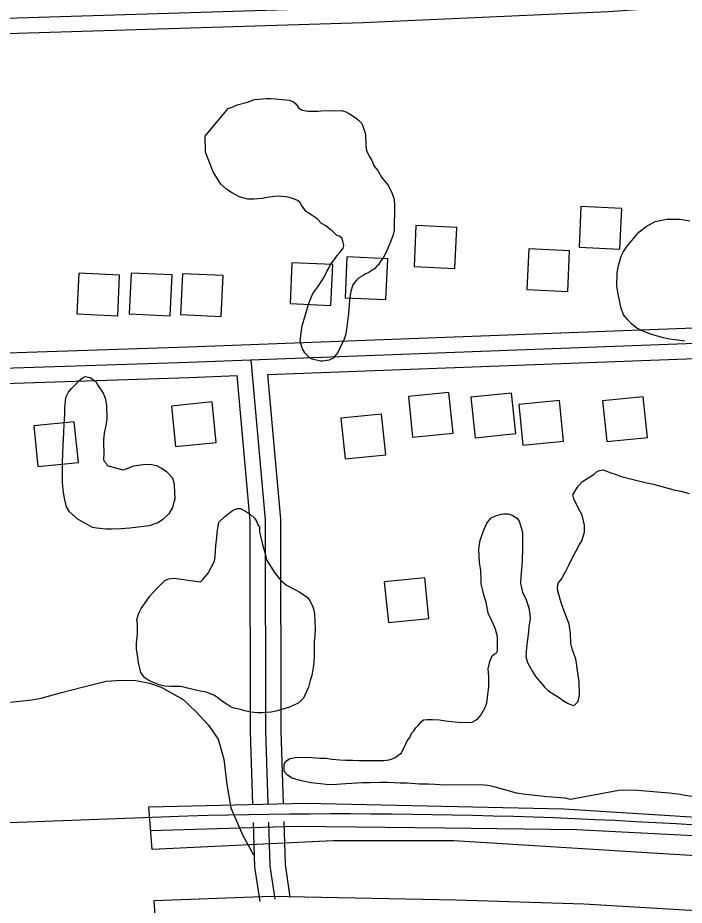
# Model space of a CAD drawing. Extents: x 3313442 to 3351311, y 721974 to 747360.
# Drawn here: x 3328822 to 3329475, y 740507 to 741377 of the extents above; entities that cross this region are included whole.
import ezdxf

# ---------------------------------------------------------------- set-up
doc = ezdxf.new("R2010")
doc.units = 0
for name, color, linetype in [('V-BLDG-OTLN', 7, 'Continuous'), ('V-BRDG-OTLN', 7, 'Continuous'), ('V-ROAD-CNTR', 7, 'Continuous'), ('V-SITE-VEGE', 7, 'Continuous')]:
    doc.layers.add(name, color=color, linetype=linetype)

msp = doc.modelspace()

# ---------------------------------------------------------------- linework, layer by layer
at = {"layer": 'V-BLDG-OTLN'}
for points in [[(3329371.55, 741152.1), (3329411.51, 741150.22), (3329413.38, 741190.17), (3329373.43, 741192.05)], [(3329209.86, 741133.27), (3329249.82, 741131.39), (3329251.69, 741171.35), (3329211.74, 741173.22)], [(3329320.42, 741110.51), (3329360.38, 741108.63), (3329362.26, 741148.59), (3329322.3, 741150.47)], [(3329142.25, 741102.58), (3329182.21, 741100.7), (3329184.09, 741140.66), (3329144.13, 741142.54)], [(3329088.32, 741096.91), (3329128.27, 741095.03), (3329130.15, 741134.99), (3329090.19, 741136.86)], [(3328879.51, 741086.78), (3328919.47, 741084.9), (3328921.34, 741124.86), (3328881.39, 741126.74)], [(3328930.83, 741086.83), (3328970.79, 741084.96), (3328972.67, 741124.91), (3328932.71, 741126.79)], [(3328981, 741086.2), (3329020.95, 741084.32), (3329022.83, 741124.28), (3328982.87, 741126.16)], [(3329244.05, 741009.78), (3329204.25, 741005.76), (3329208.27, 740965.97), (3329248.07, 740969.99)], [(3329305.44, 741009.23), (3329265.64, 741005.21), (3329269.66, 740965.41), (3329309.46, 740969.43)], [(3329352.33, 741001.96), (3329312.53, 740997.94), (3329316.55, 740958.14), (3329356.35, 740962.16)], [(3329434.44, 741005.55), (3329394.64, 741001.53), (3329398.66, 740961.73), (3329438.46, 740965.75)], [(3329011.87, 741000.52), (3328972.07, 740996.5), (3328976.09, 740956.7), (3329015.89, 740960.72)], [(3329178.06, 740988.51), (3329138.26, 740984.49), (3329142.28, 740944.7), (3329182.08, 740948.71)], [(3328876.92, 740980.95), (3328837.13, 740976.93), (3328841.15, 740937.14), (3328880.94, 740941.15)], [(3329220.45, 740828.27), (3329180.66, 740824.25), (3329184.68, 740784.45), (3329224.47, 740788.47)]]:
    msp.add_lwpolyline(points, close=True, dxfattribs=at)
at = {"layer": 'V-BRDG-OTLN'}
for points in [[(3328953.08, 740562.04), (3328949.9, 740603.79), (3329103.99, 740607.46), (3329356.3, 740601.78), (3329579.88, 740587.76), (3329769.03, 740568.6), (3329899.35, 740553.02), (3330030.52, 740531.77), (3330264.86, 740490.25), (3330257.46, 740452.07), (3330178.22, 740471.31), (3329955.69, 740506.42), (3329766.5, 740530.45), (3329603.32, 740548.61), (3329417.07, 740560.09), (3329248.67, 740570.5), (3329130.65, 740570.36)], [(3330242.93, 740381.15), (3330240.75, 740363.33), (3330055.49, 740397.49), (3329936.08, 740419.27), (3329751.55, 740438.69), (3329591.61, 740456.45), (3329407.71, 740473.41), (3329260.22, 740472.22), (3328985.5, 740471.86), (3328959.09, 740469.8), (3328956.47, 740492.04), (3328955.06, 740512.18), (3329069.96, 740516.18), (3329250.68, 740512.71), (3329376.08, 740508.8), (3329513.82, 740500.69), (3329652.81, 740488.29), (3329782, 740473.34), (3329932.73, 740454.28), (3330149.96, 740419.76), (3330247.23, 740399.03)]]:
    msp.add_lwpolyline(points, close=True, dxfattribs=at)
msp.add_lwpolyline([(3328951.73, 740580.75), (3329094.44, 740584.94), (3329239.93, 740583.33), (3329369.16, 740581.6), (3329496.44, 740575.09), (3329614.25, 740564.55), (3329760.63, 740550.26), (3329942.74, 740527.55), (3330155.07, 740493.98), (3330261.14, 740470.67)], dxfattribs=at)
at = {"layer": 'V-ROAD-CNTR'}
for points in [[(3328273.54, 741343.14), (3328395.78, 741347.77), (3328821.4, 741361.83), (3329160.1, 741372.2), (3329400.22, 741382.87), (3329480.23, 741388.72), (3329508.93, 741391.85), (3329529.19, 741401.57), (3329545.33, 741428.41), (3329554.14, 741486.33), (3329586.07, 741682.73), (3329649.46, 742069.18), (3329685.48, 742299.28), (3329719.01, 742483.52), (3329729.83, 742550.48), (3329738.84, 742605.42), (3329749.47, 742641.91), (3329771.62, 742687.21), (3329790.04, 742727.02), (3329799.61, 742777.96), (3329813.25, 742839.81), (3329827.5, 742933.35), (3329845.24, 743029.68), (3329854.58, 743091.73)], [(3327736.69, 741939.52), (3327740.76, 741773.23), (3327746.88, 741532.61), (3327751.54, 741408.56), (3327751.09, 741376.04), (3327758.83, 741354.01), (3327767.97, 741344.4), (3327786.23, 741337.37), (3327847.69, 741342.5), (3328191.59, 741355.06), (3328395.25, 741362.76), (3328820.92, 741376.82), (3329159.53, 741387.19), (3329399.34, 741397.84), (3329478.87, 741403.66)], [(3328286.66, 741029.98), (3328544.27, 741039.92), (3328988.38, 741054.58), (3329440.5, 741071.51), (3329642.99, 741079), (3329769.98, 741079.31)], [(3327588.41, 740993.39), (3328226.74, 741012.66), (3328544.81, 741024.93), (3328988.91, 741039.59), (3329441.06, 741056.52), (3329643.29, 741064), (3329773.27, 741064.32)], [(3329066.45, 741027.49), (3329441.62, 741041.53), (3329643.59, 741049), (3329776.57, 741049.32)], [(3329066.99, 740606.71), (3329064.7, 740677.77), (3329064.36, 740884.86), (3329050.08, 741041.88)], [(3329081.98, 740607.19), (3329079.7, 740678.02), (3329079.36, 740885.55), (3329066.46, 741027.49)], [(3327757.75, 740983.49), (3328227.25, 740997.67), (3328545.34, 741009.94), (3328989.43, 741024.6), (3329036.43, 741026.36)], [(3329052, 740606.23), (3329049.7, 740677.51), (3329049.36, 740884.17), (3329036.43, 741026.36)], [(3328814.31, 740706.36), (3328835.35, 740708.52), (3328844.44, 740710.3), (3328865.73, 740716.16), (3328885.88, 740721.44), (3328908.03, 740727.03), (3328923.09, 740728), (3328937.32, 740727.55), (3328950.71, 740725.09), (3328962.12, 740721.2), (3328983.56, 740708.86), (3328995.88, 740697.29), (3329008.51, 740683.74), (3329018.01, 740670.16), (3329023.57, 740650.58), (3329026.33, 740625.56), (3329030.21, 740602.84), (3329042.09, 740575.62), (3329052.49, 740556.93)], [(3328988.04, 740594.74), (3328410.26, 740573.17), (3327624.92, 740540.95)], [(3329058.91, 740511.05), (3329053.98, 740544.62), (3329052.58, 740588.3)], [(3329073.75, 740513.22), (3329068.95, 740545.95), (3329067.57, 740588.79)], [(3329088.59, 740515.4), (3329083.91, 740547.29), (3329082.56, 740589.27)]]:
    msp.add_lwpolyline(points, dxfattribs=at)
msp.add_arc((3329138.68, 735114.4), 5482.42, 78.23435, 91.57451, dxfattribs=at)
at = {"layer": 'V-SITE-VEGE'}
for points in [[(3329005.14, 741261), (3329027.68, 741287.91), (3329031.65, 741289.37), (3329036.46, 741291.68), (3329046.68, 741294.32), (3329053.49, 741296.65), (3329065.14, 741297.88), (3329069.41, 741297.92), (3329073.96, 741297.39), (3329080.5, 741296.87), (3329087.91, 741296.08), (3329091.62, 741294.4), (3329094.19, 741292.14), (3329096.5, 741288.75), (3329100.5, 741286.51), (3329105.91, 741285.41), (3329115.86, 741285.49), (3329118.71, 741285.8), (3329138.9, 741285.96), (3329142.89, 741284.86), (3329146.6, 741282.9), (3329152.03, 741279.24), (3329155.47, 741276.43), (3329158.62, 741273.32), (3329159.78, 741270.77)], [(3329159.78, 741270.77), (3329162.4, 741262.83), (3329162.49, 741252.02), (3329162.8, 741248.33), (3329163.68, 741246.06), (3329165.99, 741241.24), (3329168.01, 741237.56), (3329170.9, 741231.61), (3329174.35, 741227.09), (3329177.82, 741220.58), (3329180.4, 741217.47), (3329184.13, 741213.23), (3329188.18, 741205.59), (3329190.22, 741198.78), (3329190.55, 741193.09), (3329190.63, 741183.71), (3329190.39, 741177.45), (3329190.46, 741168.92), (3329189.36, 741164.07), (3329186.86, 741157.23), (3329185.18, 741153.52), (3329182.95, 741147.81), (3329179.31, 741140.96), (3329177.34, 741138.67), (3329175.09, 741134.95), (3329173.4, 741133.51), (3329171.42, 741131.22), (3329167.46, 741128.63), (3329165.48, 741127.19), (3329161.8, 741125.74), (3329158.97, 741123.73), (3329155.29, 741121.71), (3329153.88, 741119.99), (3329151.34, 741117.41), (3329149.94, 741115.12), (3329148, 741109.14), (3329147.44, 741107.14), (3329146.65, 741100.31), (3329146.4, 741095.47), (3329145.61, 741087.22), (3329143.75, 741071.56), (3329142.66, 741065.86), (3329140.99, 741061.02), (3329139.31, 741058.16), (3329137.07, 741053.02), (3329135.11, 741049.02), (3329130.61, 741043.3), (3329126.64, 741041.27), (3329120.68, 741040.38), (3329118.12, 741040.35), (3329109.85, 741042.28), (3329107, 741043.96), (3329102.98, 741048.48), (3329100.39, 741052.44), (3329098.33, 741060.1), (3329098.86, 741065.51), (3329100.21, 741075.19), (3329104.92, 741090.3), (3329106.58, 741096.29), (3329110.76, 741106.84), (3329115.54, 741113.14), (3329121.72, 741122.58), (3329124.24, 741128.28), (3329126.76, 741132.29), (3329127.88, 741135.14), (3329132.67, 741141.15), (3329134.35, 741144.01), (3329137.17, 741146.87), (3329140.55, 741151.17), (3329141.1, 741153.73), (3329140.21, 741157.99), (3329139.04, 741161.39), (3329136.47, 741162.79), (3329134.19, 741163.63), (3329129.6, 741168.14), (3329127.6, 741169.55), (3329123.31, 741172.93), (3329119.31, 741175.45), (3329115.58, 741179.12), (3329113, 741181.09), (3329104.14, 741186.99), (3329099.83, 741192.65), (3329097.81, 741196.33), (3329095.52, 741198.02), (3329090.95, 741199.97), (3329086.11, 741201.07), (3329077.85, 741202.14), (3329073.02, 741201.82), (3329065.92, 741200.91), (3329061.09, 741199.73), (3329053.14, 741199.1), (3329046.88, 741199.05), (3329042.03, 741200.43), (3329038.89, 741201.54), (3329030.9, 741205.74), (3329026.33, 741208.55), (3329020.59, 741213.91), (3329017.14, 741219), (3329013.1, 741225.8), (3329005.56, 741245.07), (3329005.14, 741261)], [(3329475.17, 741060), (3329468.34, 741061.09), (3329460.08, 741062.16), (3329454.39, 741063.25), (3329444.69, 741066.02), (3329438.99, 741067.96), (3329432.14, 741070.75), (3329428.14, 741072.71), (3329422.99, 741076.93), (3329419.26, 741080.88), (3329415.24, 741085.97), (3329412.63, 741092.49), (3329410.26, 741104.42), (3329408.47, 741114.07), (3329408.94, 741126.87), (3329410.3, 741134.28), (3329412.79, 741143.4), (3329415.03, 741147.97), (3329419.52, 741154.26), (3329423.47, 741158.85), (3329429.95, 741166.86), (3329437.3, 741172.32), (3329446.08, 741177.23), (3329457.43, 741179.6), (3329470.23, 741179.7), (3329479.92, 741177.79)], [(3329368.27, 740914.38), (3329370.8, 740917.81), (3329375.03, 740922.4), (3329379.56, 740925.56), (3329386.35, 740929.6), (3329389.17, 740932.18), (3329391.44, 740933.34), (3329394.85, 740933.93), (3329397.7, 740933.1), (3329402.83, 740931.16), (3329406.83, 740929.77), (3329411.68, 740927.81), (3329415.38, 740926.7), (3329427.07, 740923.95), (3329437.9, 740921.2), (3329444.45, 740919.83), (3329464.4, 740914.3), (3329471.23, 740913.22), (3329479.5, 740910.72)], [(3329219.06, 740689.07), (3329223.04, 740689.39), (3329227.88, 740689.43), (3329234.71, 740688.91), (3329240.69, 740688.1), (3329253.21, 740686.79), (3329261.75, 740686.29), (3329266.86, 740686.61), (3329271.96, 740689.78), (3329275.34, 740693.51), (3329279.27, 740700.36), (3329281.21, 740705.78), (3329283.08, 740721.72), (3329283, 740731.39), (3329282.37, 740739.07), (3329284.02, 740746.19), (3329286.53, 740751.61), (3329288.79, 740753.62), (3329290.77, 740754.78), (3329291.61, 740756.77), (3329291.5, 740770.42), (3329289.73, 740777.81), (3329286.54, 740785.46), (3329282.5, 740793.67), (3329280.42, 740804.46), (3329278.67, 740810.14), (3329277.2, 740815.81), (3329275.73, 740822.34), (3329275.69, 740826.33), (3329275.34, 740835.42), (3329274.14, 740843.09), (3329273.18, 740856.45), (3329274.53, 740864.99), (3329278.71, 740875.84), (3329281.22, 740881.83), (3329285.45, 740886.98), (3329288.84, 740888.71), (3329295.09, 740890.47), (3329297.64, 740890.78), (3329301.91, 740890.81), (3329305.9, 740889.71), (3329310.76, 740886.61), (3329312.77, 740883.79), (3329314.81, 740877.55), (3329315.99, 740872.44), (3329316.12, 740856.23), (3329315.92, 740846.27), (3329315.4, 740839.73), (3329314.34, 740829.77), (3329314.12, 740822.94), (3329316.18, 740813.85), (3329319.36, 740807.62), (3329321.1, 740802.8), (3329322.27, 740798.83), (3329323.46, 740792.58), (3329323.5, 740787.75), (3329322.42, 740780.91), (3329321.89, 740775.22), (3329320.02, 740760.13), (3329319.53, 740751.03), (3329321, 740745.35), (3329325.9, 740736.29), (3329328.79, 740731.47), (3329335.39, 740724.13), (3329337.69, 740721.02), (3329341.7, 740717.36), (3329344.56, 740715.39), (3329353.13, 740710.34), (3329355.42, 740708.37), (3329360.85, 740705), (3329363.99, 740703.6), (3329366.84, 740703.06), (3329370.79, 740707.07), (3329371.88, 740713.34), (3329371.77, 740726.13), (3329370.28, 740734.65), (3329369.07, 740744.6), (3329368.46, 740748.58), (3329364.69, 740758.5), (3329363.51, 740763.89), (3329363.15, 740773.56), (3329361.93, 740782.65), (3329356.12, 740797.96), (3329353.21, 740805.9), (3329350.58, 740815.27), (3329350.27, 740818.39), (3329351.09, 740822.95), (3329353.9, 740826.38), (3329358.11, 740834.1), (3329361.47, 740840.67), (3329365.66, 740849.52), (3329368.75, 740854.66), (3329371.55, 740860.09), (3329374.36, 740864.37), (3329376.85, 740872.93), (3329376.8, 740879.75), (3329374.73, 740889.41), (3329370.98, 740896.2), (3329366.35, 740905.55), (3329365.46, 740909.53), (3329368.27, 740914.38)], [(3329484.16, 740613.56), (3329473.63, 740615.18), (3329471.06, 740616.02), (3329459.68, 740617.34), (3329451.99, 740617.85), (3329440.61, 740618.9), (3329428.94, 740619.66), (3329414.15, 740620.11), (3329410.46, 740619.79), (3329363.03, 740610.88), (3329358.19, 740612.26), (3329340.26, 740613.54), (3329334.56, 740614.35), (3329325.74, 740615.13), (3329318.91, 740615.93), (3329310.08, 740617.28), (3329304.67, 740618.66), (3329298.68, 740620.6), (3329286.99, 740623.64), (3329282.15, 740624.73), (3329275.6, 740625.25), (3329239.49, 740624.96), (3329230.66, 740625.74), (3329224.12, 740625.97), (3329215.02, 740625.9), (3329203.07, 740626.94), (3329196.24, 740626.89), (3329184, 740627.64), (3329176.89, 740627.58), (3329166.66, 740627.22), (3329158.7, 740627.15), (3329149.03, 740626.51), (3329143.06, 740626.46), (3329134.25, 740625.53), (3329126.57, 740625.47), (3329115.19, 740626.8), (3329108.93, 740627.32), (3329099.52, 740629.24), (3329093.82, 740630.9), (3329090.4, 740632.01), (3329085.83, 740634.82), (3329082.96, 740638.2), (3329082.65, 740640.48), (3329082.62, 740645.32), (3329083.73, 740648.17), (3329088.26, 740651.05), (3329093.65, 740652.23), (3329104.74, 740652.32), (3329109.58, 740652.07), (3329117.55, 740651.57), (3329123.24, 740651.33), (3329129.21, 740650.52), (3329137.19, 740649.73), (3329143.16, 740649.5), (3329149.99, 740649.55), (3329155.4, 740649.03), (3329180.13, 740649.22), (3329185.53, 740649.84), (3329188.37, 740650.71), (3329191.49, 740652.16), (3329197.42, 740656.76), (3329201.9, 740665.61), (3329203.02, 740668.46), (3329205.55, 740671.61), (3329207.79, 740676.18), (3329209.48, 740678.19), (3329211.73, 740681.33), (3329214.27, 740683.91), (3329217.08, 740687.35), (3329219.06, 740689.07)]]:
    msp.add_lwpolyline(points, dxfattribs=at)
for points in [[(3328924.16, 740934.13), (3328926.14, 740934.43), (3328935.22, 740937.92), (3328946.86, 740939.43), (3328952.55, 740939.2), (3328957.4, 740938.1), (3328962.25, 740935.58), (3328966.83, 740932.77), (3328973.14, 740925.99), (3328974.89, 740920.04), (3328975.25, 740911.22), (3328975.29, 740905.54), (3328973.09, 740896.98), (3328969.44, 740890.98), (3328963.23, 740884.96), (3328958.7, 740882.08), (3328950.19, 740879.17), (3328931.44, 740876.74), (3328922.91, 740876.1), (3328914.1, 740875.75), (3328908.13, 740875.7), (3328898.73, 740876.76), (3328894.75, 740877.58), (3328892.46, 740878.7), (3328887.89, 740881.51), (3328880.75, 740885.44), (3328872.16, 740892.76), (3328869.27, 740897.57), (3328867.21, 740906.37), (3328866.31, 740911.77), (3328865.38, 740921.43), (3328865.22, 740941.34), (3328865.73, 740949.59), (3328865.94, 740958.12), (3328866.69, 740970.64), (3328866.92, 740978.33), (3328867.69, 740988.85), (3328867.64, 740994.26), (3328868.44, 741001.09), (3328868.7, 741004.79), (3328871.21, 741010.21), (3328874.31, 741013.65), (3328879.11, 741018.52), (3328881.65, 741021.39), (3328885.6, 741024.55), (3328887.59, 741025.42), (3328892.43, 741024.6), (3328898.15, 741020.38), (3328900.46, 741016.42), (3328905.07, 741009.06), (3328907.1, 741004.24), (3328908.57, 740997.43), (3328908.68, 740984.35), (3328908.15, 740978.94), (3328906.23, 740969.82), (3328905.44, 740962.99), (3328905.49, 740956.45), (3328905.8, 740953.61), (3328905.83, 740949.34), (3328905.58, 740944.79), (3328905.88, 740942.8), (3328907.89, 740940.83), (3328909.05, 740938.28)], [(3328974.5, 740827.89), (3329000.69, 740824.11), (3329003.23, 740826.7), (3329008.02, 740832.71), (3329014.18, 740844.41), (3329015, 740848.69), (3329015.23, 740854.95), (3329015.76, 740859.5), (3329016.55, 740867.76), (3329016.8, 740872.59), (3329018.71, 740882.56), (3329024.35, 740888.3), (3329027.18, 740890.31), (3329031.98, 740894.05), (3329033.96, 740895.2), (3329037.09, 740896.08), (3329039.93, 740896.1), (3329045.64, 740892.73), (3329049.65, 740890.2), (3329053.66, 740886.54), (3329055.39, 740883.71), (3329056.84, 740880.03), (3329058.28, 740878.04), (3329058.31, 740873.21), (3329059.49, 740868.95), (3329061.26, 740860.72), (3329061.85, 740858.45), (3329064.18, 740850.79), (3329065.36, 740845.68), (3329073.72, 740832.38), (3329078.02, 740827.3), (3329080.32, 740824.75), (3329084.9, 740821.09), (3329093.18, 740816.89), (3329098.04, 740814.09), (3329105.47, 740808.74), (3329107.78, 740805.64), (3329110.37, 740800.82), (3329111.25, 740797.7), (3329112.43, 740792.87), (3329112.49, 740784.91), (3329112.83, 740778.66), (3329112.6, 740771.26), (3329112.08, 740765.85), (3329111.86, 740757.32), (3329111.9, 740752.2), (3329111.68, 740745.09), (3329111.15, 740740.25), (3329109.79, 740732.56), (3329108.12, 740727.71), (3329106.46, 740721.16), (3329101.43, 740710.31), (3329096.92, 740705.72), (3329091.25, 740703.12), (3329087.85, 740701.38), (3329080.19, 740699.05), (3329074.52, 740697.58), (3329069.97, 740696.69), (3329060.88, 740696.05), (3329056.33, 740696.01), (3329049.5, 740696.52), (3329042.66, 740698.18), (3329039.81, 740699.01), (3329032.11, 740700.94), (3329029.54, 740702.05), (3329024.68, 740705.43), (3329021.25, 740707.67), (3329016.39, 740711.62), (3329013.53, 740713.3), (3329005.25, 740716.36), (3329000.41, 740717.18), (3328987.87, 740720.2), (3328981.32, 740721.57), (3328971.37, 740721.78), (3328965.39, 740722.01), (3328959.98, 740723.39), (3328952.85, 740726.18), (3328948.85, 740728.14), (3328945.99, 740730.1), (3328944.26, 740732.08), (3328942.25, 740735.48), (3328939.89, 740745.13), (3328939.29, 740749.96), (3328937.8, 740758.48), (3328938.03, 740764.17), (3328938.82, 740772.99), (3328938.74, 740782.66), (3328938.14, 740787.21), (3328940.07, 740793.48), (3328942.31, 740798.05), (3328947.38, 740804.91), (3328951.04, 740810.06), (3328957.23, 740816.94), (3328965.7, 740825.54), (3328969.38, 740827.27)]]:
    msp.add_lwpolyline(points, close=True, dxfattribs=at)

doc.saveas('drawing.dxf')
